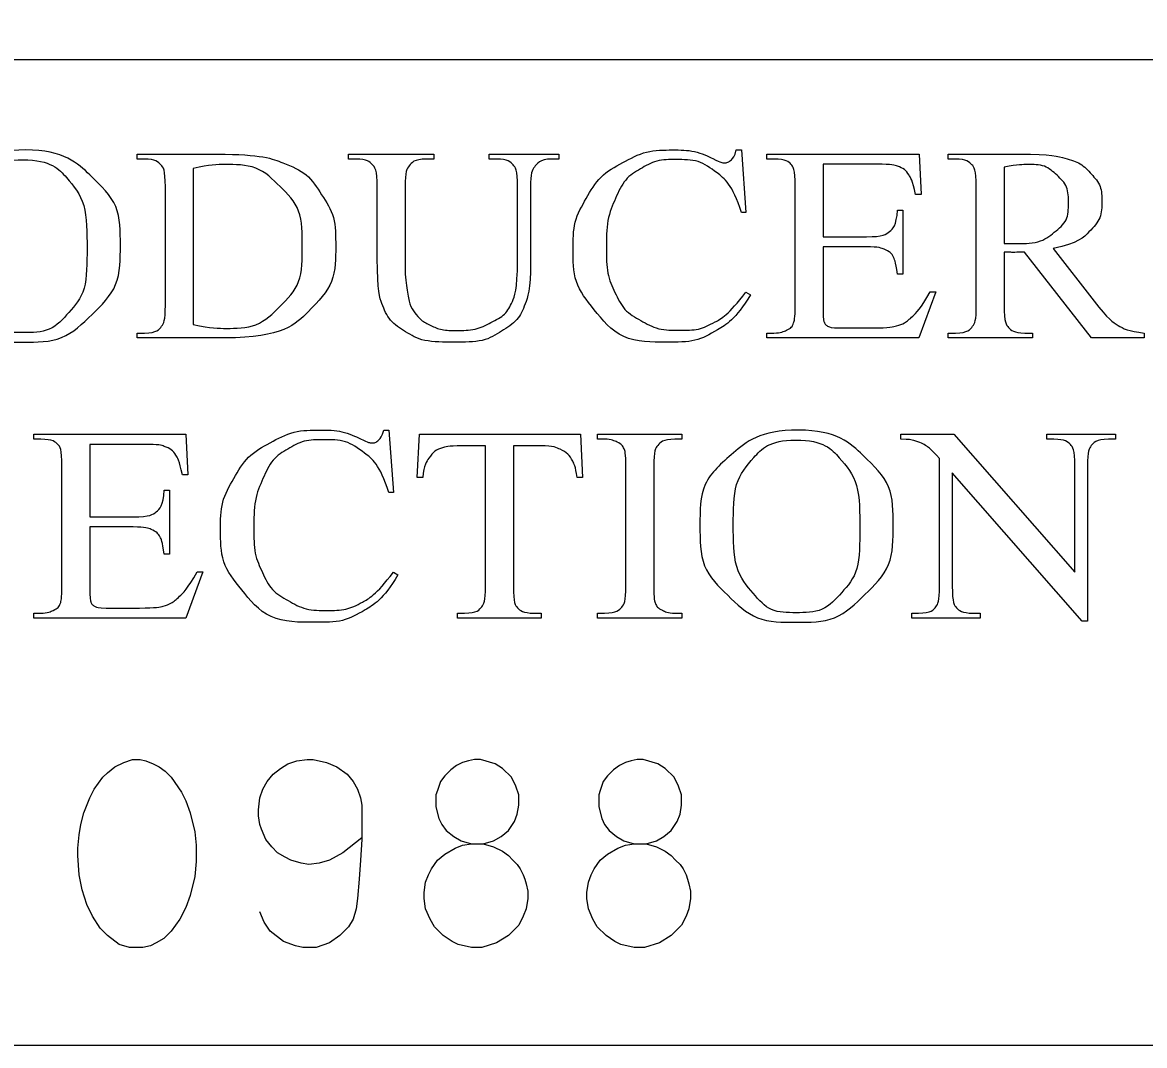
# Model space of a CAD drawing. Extents: x -9.1 to 34, y -3.1 to 22.
# Drawn here: x 6.061 to 6.897, y 2.337 to 3.099 of the extents above; entities that cross this region are included whole.
import ezdxf

# ---------------------------------------------------------------- set-up
doc = ezdxf.new("R2010")
doc.units = 0
doc.layers.add('SH_Data', color=7, linetype='Continuous')

msp = doc.modelspace()

# ---------------------------------------------------------------- linework, layer by layer
at = {"layer": 'SH_Data'}
msp.add_line((3.18606, 3.07104), (8.38606, 3.07104), dxfattribs=at)
msp.add_lwpolyline([(3.18606, 5.4367), (8.38606, 5.4367), (8.38606, 2.3367), (3.18606, 2.3367)], close=True, dxfattribs=at)
msp.add_lwpolyline([(3.18606, 5.4367), (8.38606, 5.4367), (8.38606, 2.3367), (3.18606, 2.3367)], close=True, dxfattribs=at)
for points in [[(6.59293, 3.00375), (6.59677, 3.00375)], [(6.59677, 3.00375), (6.60013, 2.95723), (6.59677, 2.95723)], [(6.15207, 2.99693), (6.14658, 2.99693), (6.14658, 3.00062), (6.20635, 3.00062)], [(6.30962, 2.99693), (6.30409, 2.99693), (6.30409, 3.00062), (6.36759, 3.00062), (6.36759, 2.99693), (6.36195, 2.99693)], [(6.40889, 2.99693), (6.40889, 3.00062), (6.46063, 3.00062), (6.46063, 2.99693), (6.45514, 2.99693)], [(6.41438, 2.99693), (6.40889, 2.99693)], [(6.62094, 2.99693), (6.61574, 2.99693), (6.61574, 3.00062), (6.72907, 3.00062), (6.73063, 2.97053), (6.72642, 2.97053)], [(6.65752, 2.99312), (6.65752, 2.93911), (6.68981, 2.93911)], [(6.69788, 2.99312), (6.65752, 2.99312)], [(6.75617, 2.99693), (6.75068, 2.99693), (6.75068, 3.00062), (6.80415, 3.00062)], [(6.18836, 2.98998), (6.18836, 2.87371)], [(6.79245, 2.991), (6.79245, 2.93408)], [(6.16759, 2.888), (6.16759, 2.97635)], [(6.32546, 2.92291), (6.32546, 2.97635)], [(6.34622, 2.97635), (6.34622, 2.91679)], [(6.4299, 2.92102), (6.4299, 2.97635)], [(6.63675, 2.888), (6.63675, 2.9768)], [(6.77168, 2.888), (6.77168, 2.97635)], [(6.43962, 2.97557), (6.43962, 2.9201)], [(6.71298, 2.95901), (6.71694, 2.95901), (6.71694, 2.91126), (6.71298, 2.91126)], [(6.68981, 2.93161), (6.65752, 2.93161), (6.65752, 2.88655)], [(6.79245, 2.9277), (6.79245, 2.888)], [(6.89683, 2.86373), (6.85754, 2.86373), (6.80772, 2.9277)], [(6.82898, 2.93033), (6.85944, 2.89117)], [(6.60013, 2.89784), (6.60349, 2.89583)], [(6.73735, 2.89806), (6.74167, 2.89806), (6.72898, 2.86373), (6.61574, 2.86373), (6.61574, 2.86742), (6.62094, 2.86742)], [(6.14658, 2.86373), (6.14658, 2.86742), (6.15207, 2.86742)], [(6.66967, 2.87122), (6.69461, 2.87122)], [(6.80775, 2.86742), (6.81346, 2.86742), (6.81346, 2.86373), (6.75068, 2.86373), (6.75068, 2.86742), (6.75617, 2.86742)], [(6.89683, 2.86742), (6.89683, 2.86373)], [(6.21219, 2.86373), (6.14658, 2.86373)], [(6.07475, 2.78828), (6.06955, 2.78828), (6.06955, 2.79197), (6.18288, 2.79197), (6.18444, 2.76189), (6.18024, 2.76189)], [(6.3303, 2.7951), (6.33415, 2.7951)], [(6.33415, 2.7951), (6.33751, 2.74858), (6.33415, 2.74858)], [(6.35939, 2.75983), (6.35528, 2.75983), (6.35696, 2.79197), (6.47689, 2.79197)], [(6.47689, 2.79197), (6.47845, 2.75983), (6.47433, 2.75983)], [(6.49481, 2.78828), (6.48961, 2.78828), (6.48961, 2.79197), (6.5524, 2.79197), (6.5524, 2.78828), (6.54712, 2.78828)], [(6.71542, 2.79197), (6.75509, 2.79197), (6.84508, 2.6892), (6.84508, 2.76826)], [(6.71542, 2.78828), (6.71542, 2.79197)], [(6.8294, 2.78828), (6.82431, 2.78828), (6.82431, 2.79197), (6.87534, 2.79197), (6.87534, 2.78828), (6.87014, 2.78828)], [(6.11133, 2.78448), (6.11133, 2.73046), (6.14363, 2.73046)], [(6.1517, 2.78448), (6.11133, 2.78448)], [(6.40606, 2.67879), (6.40606, 2.78336), (6.38841, 2.78336)], [(6.44749, 2.78336), (6.42683, 2.78336), (6.42683, 2.67879)], [(6.09056, 2.67935), (6.09056, 2.76815)], [(6.51062, 2.67935), (6.51062, 2.7677)], [(6.53139, 2.7677), (6.53139, 2.67935)], [(6.74436, 2.67879), (6.74436, 2.77396)], [(6.85457, 2.76826), (6.85457, 2.65286), (6.85069, 2.65286), (6.75384, 2.76316), (6.75384, 2.67879)], [(6.1668, 2.75037), (6.17076, 2.75037), (6.17076, 2.70261), (6.1668, 2.70261)], [(6.14363, 2.72297), (6.11133, 2.72297), (6.11133, 2.6779)], [(6.19117, 2.68942), (6.19549, 2.68942), (6.1828, 2.65508), (6.06955, 2.65508), (6.06955, 2.65877), (6.07475, 2.65877)], [(6.33751, 2.68919), (6.34087, 2.68718)], [(6.12348, 2.66258), (6.14843, 2.66258)], [(6.44239, 2.65877), (6.44747, 2.65877), (6.44747, 2.65508), (6.38529, 2.65508), (6.38529, 2.65877), (6.39048, 2.65877)], [(6.5524, 2.65877), (6.5524, 2.65508), (6.48961, 2.65508), (6.48961, 2.65877), (6.49481, 2.65877)], [(6.54712, 2.65877), (6.5524, 2.65877)], [(6.76942, 2.65877), (6.77461, 2.65877), (6.77461, 2.65508), (6.72359, 2.65508), (6.72359, 2.65877), (6.72867, 2.65877)], [(6.14651, 2.54981), (6.14871, 2.54981), (6.15312, 2.5487), (6.15862, 2.54649), (6.16303, 2.54429), (6.16744, 2.54097), (6.17185, 2.53656), (6.17958, 2.52554), (6.18287, 2.51893), (6.18619, 2.51011), (6.18949, 2.49579), (6.1906, 2.48586), (6.1906, 2.47815), (6.1906, 2.47374), (6.18949, 2.46272), (6.18619, 2.44838), (6.18287, 2.43956), (6.17846, 2.43074), (6.17185, 2.42192), (6.16635, 2.41642), (6.16083, 2.41311), (6.15642, 2.4109), (6.15092, 2.40981), (6.14099, 2.40981), (6.13328, 2.41201), (6.12446, 2.41863), (6.11894, 2.42413), (6.11344, 2.43295), (6.10903, 2.44177), (6.10571, 2.45279), (6.10351, 2.46381), (6.10241, 2.47815), (6.10241, 2.48365), (6.10351, 2.49358), (6.10462, 2.50129), (6.10682, 2.51011), (6.11123, 2.52113), (6.11453, 2.52774), (6.11785, 2.53215), (6.12114, 2.53656), (6.12446, 2.53988), (6.12996, 2.54429), (6.13658, 2.54759), (6.14319, 2.54981), (6.14651, 2.54981)], [(6.31406, 2.49138), (6.29972, 2.48035), (6.2898, 2.47483), (6.28208, 2.47263), (6.27437, 2.47154), (6.26885, 2.47263), (6.26114, 2.47483), (6.25674, 2.47704), (6.25122, 2.48035), (6.24681, 2.48476), (6.2424, 2.49027), (6.2391, 2.49799), (6.23799, 2.50129), (6.23689, 2.5079), (6.23689, 2.51011), (6.23689, 2.51231), (6.23799, 2.52113), (6.24019, 2.52774), (6.24351, 2.53326), (6.24792, 2.53877), (6.25342, 2.54318), (6.25894, 2.54649), (6.26555, 2.5487), (6.27326, 2.54981), (6.27767, 2.54981), (6.2876, 2.54759), (6.29531, 2.54429), (6.30303, 2.53877), (6.30744, 2.53326), (6.31074, 2.52774), (6.31294, 2.52113), (6.31406, 2.51563), (6.31406, 2.5057), (6.31406, 2.49027), (6.31294, 2.47483), (6.31185, 2.46051), (6.31074, 2.44617), (6.30965, 2.43847), (6.30744, 2.43074), (6.30413, 2.42524), (6.29751, 2.41863), (6.2898, 2.41311), (6.27988, 2.40981), (6.26996, 2.40981), (6.26444, 2.4109), (6.25562, 2.41422), (6.24571, 2.42192), (6.2413, 2.42854), (6.23799, 2.43626)], [(6.40444, 2.48697), (6.41215, 2.48917), (6.41767, 2.49247), (6.42317, 2.49688), (6.42758, 2.50349), (6.42979, 2.50901), (6.4309, 2.51563), (6.4309, 2.52334), (6.42869, 2.52995), (6.42538, 2.53656), (6.41876, 2.54318), (6.41326, 2.54649), (6.40224, 2.54981), (6.40003, 2.54981), (6.39783, 2.54981), (6.39342, 2.5487), (6.38901, 2.54759), (6.3846, 2.54538), (6.38019, 2.54208), (6.37578, 2.53767), (6.37247, 2.53326), (6.37026, 2.52665), (6.36917, 2.52334), (6.36917, 2.51563), (6.36917, 2.51452), (6.37137, 2.5057), (6.37358, 2.50129), (6.37688, 2.49688), (6.3824, 2.49247), (6.3879, 2.48917), (6.39562, 2.48697), (6.40444, 2.48697), (6.41215, 2.48476), (6.41876, 2.48145), (6.42317, 2.47815), (6.42649, 2.47483), (6.42979, 2.47154), (6.43199, 2.46822), (6.4342, 2.46381), (6.43531, 2.46051), (6.4364, 2.4572), (6.43751, 2.45169), (6.43751, 2.44617), (6.4364, 2.43847), (6.4342, 2.43295), (6.4309, 2.42633), (6.42317, 2.41863), (6.41436, 2.41311), (6.40333, 2.40981), (6.39562, 2.40981), (6.3857, 2.41201), (6.38129, 2.41422), (6.37467, 2.41863), (6.36806, 2.42524), (6.36476, 2.43074), (6.36145, 2.43847), (6.36035, 2.44617), (6.36035, 2.45058), (6.36145, 2.45831), (6.36365, 2.46381), (6.36585, 2.46822), (6.36806, 2.47154), (6.37026, 2.47483), (6.37578, 2.47924), (6.38349, 2.48365), (6.38901, 2.48586), (6.39562, 2.48697)], [(6.5257, 2.48697), (6.5334, 2.48917), (6.53892, 2.49247), (6.54443, 2.49688), (6.54884, 2.50349), (6.55104, 2.50901), (6.55215, 2.51563), (6.55215, 2.52334), (6.54995, 2.52995), (6.54663, 2.53656), (6.54002, 2.54318), (6.53451, 2.54649), (6.52349, 2.54981), (6.52129, 2.54981), (6.51908, 2.54981), (6.51467, 2.5487), (6.51026, 2.54759), (6.50585, 2.54538), (6.50145, 2.54208), (6.49704, 2.53767), (6.49372, 2.53326), (6.49152, 2.52665), (6.49042, 2.52334), (6.49042, 2.51563), (6.49042, 2.51452), (6.49263, 2.5057), (6.49483, 2.50129), (6.49813, 2.49688), (6.50365, 2.49247), (6.50915, 2.48917), (6.51688, 2.48697), (6.5257, 2.48697), (6.5334, 2.48476), (6.54002, 2.48145), (6.54443, 2.47815), (6.54774, 2.47483), (6.55104, 2.47154), (6.55324, 2.46822), (6.55545, 2.46381), (6.55656, 2.46051), (6.55765, 2.4572), (6.55876, 2.45169), (6.55876, 2.44617), (6.55765, 2.43847), (6.55545, 2.43295), (6.55215, 2.42633), (6.54443, 2.41863), (6.53561, 2.41311), (6.52458, 2.40981), (6.51688, 2.40981), (6.50695, 2.41201), (6.50254, 2.41422), (6.49593, 2.41863), (6.48931, 2.42524), (6.48601, 2.43074), (6.4827, 2.43847), (6.4816, 2.44617), (6.4816, 2.45058), (6.4827, 2.45831), (6.4849, 2.46381), (6.48711, 2.46822), (6.48931, 2.47154), (6.49152, 2.47483), (6.49704, 2.47924), (6.50474, 2.48365), (6.51026, 2.48586), (6.51688, 2.48697)]]:
    msp.add_lwpolyline(points, dxfattribs=at)
for points in [[(6.06353, 3.00375), (6.09215, 3.00375), (6.11312, 2.98351), (6.13409, 2.96327), (6.13409, 2.93298), (6.13409, 2.90179), (6.11296, 2.88119), (6.09182, 2.8606), (6.0618, 2.8606), (6.03145, 2.8606), (6.0108, 2.88069), (5.99015, 2.90078), (5.99015, 2.93268), (5.99015, 2.96529), (6.014, 2.98588), (6.0347, 3.00375), (6.06353, 3.00375)], [(6.60349, 2.89583), (6.59245, 2.87756), (6.57773, 2.86908), (6.56301, 2.8606), (6.54276, 2.8606), (6.50628, 2.8606), (6.48626, 2.88584), (6.47132, 2.90461), (6.47132, 2.93005), (6.47132, 2.95055), (6.48116, 2.96771), (6.49101, 2.98487), (6.50827, 2.99431), (6.52552, 3.00375), (6.54597, 3.00375), (6.56188, 3.00375), (6.57735, 2.99647), (6.58189, 2.99424), (6.58384, 2.99424), (6.58676, 2.99424), (6.58893, 2.99616), (6.59174, 2.99889), (6.59293, 3.00375)], [(6.06147, 2.99637), (6.04176, 2.99637), (6.02984, 2.98274), (6.015, 2.96578), (6.015, 2.93307), (6.015, 2.89956), (6.03039, 2.88149), (6.04219, 2.86776), (6.06158, 2.86776), (6.08227, 2.86776), (6.09576, 2.8828), (6.10924, 2.89784), (6.10924, 2.93024), (6.10924, 2.96538), (6.0944, 2.98264), (6.08249, 2.99637), (6.06147, 2.99637)], [(6.16759, 2.97635), (6.16759, 2.98922), (6.16457, 2.99247), (6.16037, 2.99693), (6.15207, 2.99693)], [(6.18836, 2.87371), (6.2021, 2.87089), (6.21141, 2.87089), (6.23652, 2.87089), (6.25307, 2.88732), (6.26963, 2.90376), (6.26963, 2.93189), (6.26963, 2.96023), (6.25307, 2.97656), (6.23652, 2.9929), (6.21054, 2.9929), (6.2008, 2.9929), (6.18836, 2.98998)], [(6.20635, 3.00062), (6.23926, 3.00062), (6.25642, 2.99365), (6.27359, 2.98669), (6.28403, 2.97043), (6.29448, 2.95418), (6.29448, 2.93288), (6.29448, 2.90431), (6.27586, 2.88513), (6.25496, 2.86373), (6.21219, 2.86373)], [(6.32546, 2.97635), (6.32546, 2.98902), (6.32171, 2.99297), (6.31797, 2.99693), (6.30962, 2.99693)], [(6.36195, 2.99693), (6.35284, 2.99693), (6.34894, 2.99155), (6.34622, 2.9879), (6.34622, 2.97635)], [(6.4299, 2.97635), (6.4299, 2.98922), (6.42688, 2.99247), (6.42268, 2.99693), (6.41438, 2.99693)], [(6.45514, 2.99693), (6.44652, 2.99693), (6.44189, 2.99014), (6.43962, 2.98701), (6.43962, 2.97557)], [(6.59677, 2.95723), (6.59007, 2.97817), (6.57764, 2.98738), (6.56522, 2.99659), (6.54782, 2.99659), (6.53323, 2.99659), (6.52145, 2.98967), (6.50968, 2.98274), (6.50292, 2.96758), (6.49617, 2.95242), (6.49617, 2.92988), (6.49617, 2.91128), (6.50254, 2.89764), (6.50892, 2.88399), (6.52173, 2.87671), (6.53453, 2.86943), (6.55096, 2.86943), (6.56523, 2.86943), (6.57614, 2.87515), (6.58706, 2.88086), (6.60013, 2.89784)], [(6.63675, 2.9768), (6.63675, 2.98985), (6.63393, 2.99288), (6.63003, 2.99693), (6.62094, 2.99693)], [(6.72642, 2.97053), (6.72415, 2.98137), (6.72138, 2.98543), (6.71861, 2.98948), (6.71319, 2.9916), (6.70885, 2.99312), (6.69788, 2.99312)], [(6.77168, 2.97635), (6.77168, 2.98932), (6.76867, 2.99247), (6.76447, 2.99693), (6.75617, 2.99693)], [(6.79245, 2.93408), (6.79449, 2.93408), (6.79599, 2.93402), (6.79749, 2.93397), (6.79845, 2.93397), (6.81924, 2.93397), (6.8298, 2.94245), (6.84035, 2.95093), (6.84035, 2.96404), (6.84035, 2.97686), (6.83183, 2.98488), (6.82332, 2.9929), (6.80928, 2.9929), (6.80306, 2.9929), (6.79245, 2.991)], [(6.80415, 3.00062), (6.82753, 3.00062), (6.83863, 2.99744), (6.84972, 2.99425), (6.85746, 2.98572), (6.8652, 2.97719), (6.8652, 2.96537), (6.8652, 2.95275), (6.85636, 2.94346), (6.84753, 2.93417), (6.82898, 2.93033)], [(6.68981, 2.93911), (6.70243, 2.93911), (6.70667, 2.94264), (6.71233, 2.94729), (6.71298, 2.95901)], [(6.71298, 2.91126), (6.71146, 2.92124), (6.70993, 2.92406), (6.70797, 2.92758), (6.70351, 2.9296), (6.69906, 2.93161), (6.68981, 2.93161)], [(6.80772, 2.9277), (6.80224, 2.9275), (6.79879, 2.9275), (6.7974, 2.9275), (6.79579, 2.92755), (6.79417, 2.9276), (6.79245, 2.9277)], [(6.43962, 2.9201), (6.43962, 2.89953), (6.43524, 2.88818), (6.43085, 2.87684), (6.41801, 2.86872), (6.40518, 2.8606), (6.38308, 2.8606), (6.35903, 2.8606), (6.34658, 2.86836), (6.33412, 2.87613), (6.32892, 2.88923), (6.32546, 2.89821), (6.32546, 2.92291)], [(6.34622, 2.91679), (6.34622, 2.90883), (6.3478, 2.89855), (6.34937, 2.88827), (6.35349, 2.88252), (6.3576, 2.87678), (6.36535, 2.87305), (6.3731, 2.86932), (6.38438, 2.86932), (6.39879, 2.86932), (6.41017, 2.87517), (6.42155, 2.88101), (6.42573, 2.89013), (6.4299, 2.89925), (6.4299, 2.92102)], [(6.69461, 2.87122), (6.70709, 2.87122), (6.71273, 2.87284), (6.71837, 2.87445), (6.72357, 2.8792), (6.7303, 2.88545), (6.73735, 2.89806)], [(6.15207, 2.86742), (6.16134, 2.86742), (6.16522, 2.873), (6.16759, 2.87634), (6.16759, 2.888)], [(6.62094, 2.86742), (6.62613, 2.86742), (6.63079, 2.86976), (6.63426, 2.87139), (6.6355, 2.87465), (6.63675, 2.87791), (6.63675, 2.888)], [(6.65752, 2.88655), (6.65752, 2.87747), (6.65838, 2.87551), (6.65925, 2.87354), (6.66142, 2.87238), (6.66359, 2.87122), (6.66967, 2.87122)], [(6.75617, 2.86742), (6.76544, 2.86742), (6.76942, 2.8731), (6.77168, 2.87624), (6.77168, 2.888)], [(6.79245, 2.888), (6.79245, 2.87502), (6.79547, 2.87188), (6.79956, 2.86742), (6.80775, 2.86742)], [(6.85944, 2.89117), (6.86984, 2.87757), (6.87732, 2.8731), (6.8848, 2.86864), (6.89683, 2.86742)], [(6.34087, 2.68718), (6.32983, 2.66891), (6.31511, 2.66043), (6.30038, 2.65195), (6.28014, 2.65195), (6.24366, 2.65195), (6.22363, 2.67719), (6.20869, 2.69597), (6.20869, 2.72141), (6.20869, 2.7419), (6.21854, 2.75906), (6.22839, 2.77622), (6.24564, 2.78566), (6.2629, 2.7951), (6.28335, 2.7951), (6.29925, 2.7951), (6.31472, 2.78782), (6.31927, 2.7856), (6.32122, 2.7856), (6.32414, 2.7856), (6.3263, 2.78752), (6.32912, 2.79025), (6.3303, 2.7951)], [(6.63922, 2.7951), (6.66784, 2.7951), (6.68881, 2.77486), (6.70979, 2.75462), (6.70979, 2.72433), (6.70979, 2.69314), (6.68865, 2.67255), (6.66751, 2.65195), (6.63749, 2.65195), (6.60714, 2.65195), (6.58649, 2.67204), (6.56584, 2.69213), (6.56584, 2.72403), (6.56584, 2.75664), (6.58969, 2.77723), (6.61039, 2.7951), (6.63922, 2.7951)], [(6.09056, 2.76815), (6.09056, 2.7812), (6.08775, 2.78423), (6.08385, 2.78828), (6.07475, 2.78828)], [(6.18024, 2.76189), (6.17796, 2.77273), (6.1752, 2.77678), (6.17243, 2.78083), (6.167, 2.78296), (6.16266, 2.78448), (6.1517, 2.78448)], [(6.33415, 2.74858), (6.32745, 2.76953), (6.31502, 2.77874), (6.30259, 2.78794), (6.2852, 2.78794), (6.27061, 2.78794), (6.25883, 2.78102), (6.24705, 2.7741), (6.2403, 2.75893), (6.23354, 2.74377), (6.23354, 2.72123), (6.23354, 2.70263), (6.23992, 2.68899), (6.2463, 2.67534), (6.2591, 2.66807), (6.27191, 2.66079), (6.28834, 2.66079), (6.3026, 2.66079), (6.31352, 2.6665), (6.32443, 2.67221), (6.33751, 2.68919)], [(6.51062, 2.7677), (6.51062, 2.77814), (6.50921, 2.78149), (6.50813, 2.78402), (6.50477, 2.78585), (6.50001, 2.78828), (6.49481, 2.78828)], [(6.54712, 2.78828), (6.53818, 2.78828), (6.53408, 2.78331), (6.53139, 2.78007), (6.53139, 2.7677)], [(6.63717, 2.78772), (6.61745, 2.78772), (6.60553, 2.77409), (6.5907, 2.75713), (6.5907, 2.72443), (6.5907, 2.69091), (6.60608, 2.67284), (6.61788, 2.65911), (6.63727, 2.65911), (6.65796, 2.65911), (6.67145, 2.67415), (6.68493, 2.68919), (6.68493, 2.7216), (6.68493, 2.75673), (6.6701, 2.77399), (6.65818, 2.78772), (6.63717, 2.78772)], [(6.74436, 2.77396), (6.73796, 2.78097), (6.73466, 2.7832), (6.73135, 2.78544), (6.72496, 2.78737), (6.72181, 2.78828), (6.71542, 2.78828)], [(6.84508, 2.76826), (6.84508, 2.7809), (6.84205, 2.78403), (6.83805, 2.78828), (6.8294, 2.78828)], [(6.87014, 2.78828), (6.86084, 2.78828), (6.85695, 2.78302), (6.85457, 2.77979), (6.85457, 2.76826)], [(6.38841, 2.78336), (6.37812, 2.78336), (6.37379, 2.78195), (6.36816, 2.78003), (6.36416, 2.77457), (6.36015, 2.76912), (6.35939, 2.75983)], [(6.47433, 2.75983), (6.47314, 2.76832), (6.47108, 2.77195), (6.46773, 2.77781), (6.46216, 2.78058), (6.45658, 2.78336), (6.44749, 2.78336)], [(6.14363, 2.73046), (6.15624, 2.73046), (6.16049, 2.734), (6.16614, 2.73865), (6.1668, 2.75037)], [(6.1668, 2.70261), (6.16527, 2.71259), (6.16375, 2.71541), (6.16179, 2.71894), (6.15733, 2.72095), (6.15287, 2.72297), (6.14363, 2.72297)], [(6.14843, 2.66258), (6.1609, 2.66258), (6.16654, 2.66419), (6.17218, 2.66581), (6.17739, 2.67055), (6.18411, 2.6768), (6.19117, 2.68942)], [(6.07475, 2.65877), (6.07995, 2.65877), (6.08461, 2.66112), (6.08807, 2.66275), (6.08932, 2.66601), (6.09056, 2.66927), (6.09056, 2.67935)], [(6.11133, 2.6779), (6.11133, 2.66883), (6.1122, 2.66686), (6.11307, 2.6649), (6.11524, 2.66374), (6.11741, 2.66258), (6.12348, 2.66258)], [(6.39048, 2.65877), (6.39978, 2.65877), (6.40368, 2.66403), (6.40606, 2.66727), (6.40606, 2.67879)], [(6.42683, 2.67879), (6.42683, 2.66616), (6.42974, 2.66302), (6.43385, 2.65877), (6.44239, 2.65877)], [(6.49481, 2.65877), (6.50391, 2.65877), (6.50802, 2.66374), (6.51062, 2.66699), (6.51062, 2.67935)], [(6.53139, 2.67935), (6.53139, 2.66891), (6.53279, 2.66557), (6.53387, 2.66303), (6.53732, 2.66121), (6.54195, 2.65877), (6.54712, 2.65877)], [(6.72867, 2.65877), (6.73809, 2.65877), (6.74198, 2.66403), (6.74436, 2.66727), (6.74436, 2.67879)], [(6.75384, 2.67879), (6.75384, 2.66616), (6.75676, 2.66302), (6.76087, 2.65877), (6.76942, 2.65877)]]:
    msp.add_open_spline(points, degree=3, dxfattribs=at)

doc.saveas('drawing.dxf')
